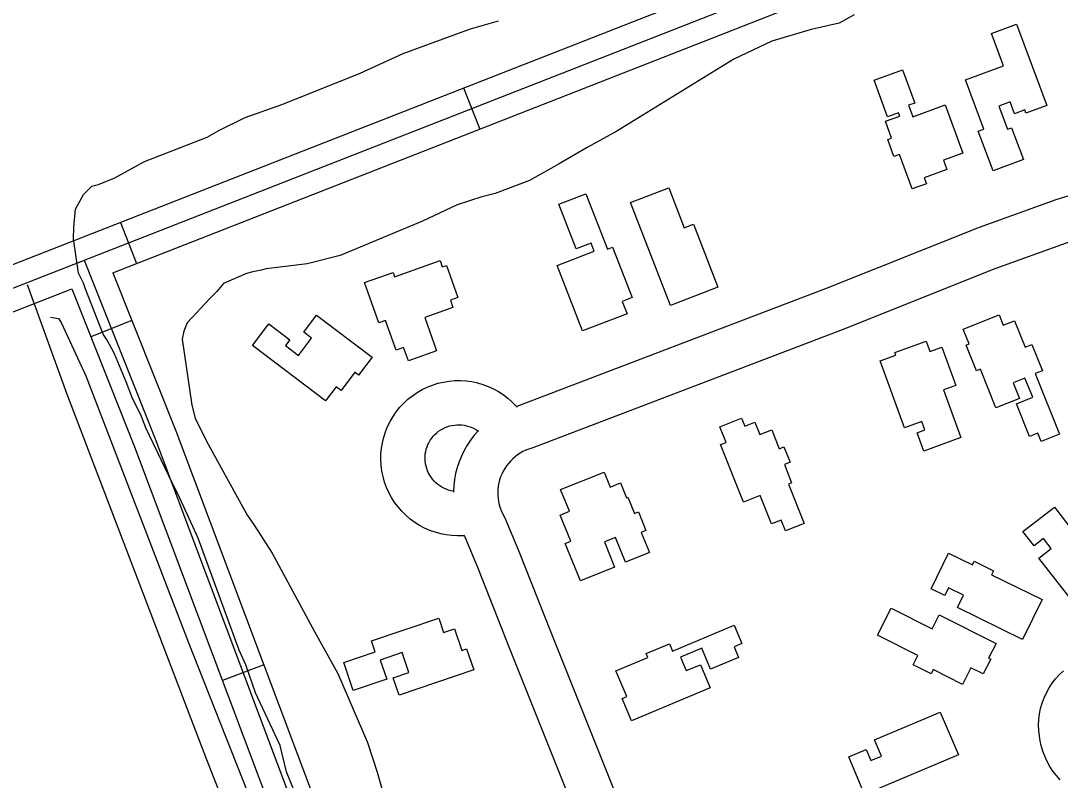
# Model space of a CAD drawing. Extents: x 3329297 to 3367176, y 649250 to 674653.
# Drawn here: x 3348430 to 3349135, y 671324 to 671839 of the extents above; entities that cross this region are included whole.
import ezdxf

# ---------------------------------------------------------------- set-up
doc = ezdxf.new("R2010")
doc.units = 0
for name, color, linetype in [('V-BLDG-OTLN', 7, 'Continuous'), ('V-DTCH-CNTR', 7, 'Continuous'), ('V-ROAD-CNTR', 7, 'Continuous'), ('V-SITE-VEGE', 7, 'Continuous'), ('V-TOPO-SHOR', 7, 'Continuous')]:
    doc.layers.add(name, color=color, linetype=linetype)

msp = doc.modelspace()

# ---------------------------------------------------------------- linework, layer by layer
at = {"layer": 'V-BLDG-OTLN'}
for points in [[(3349105.68, 671836.93), (3349126.27, 671781.73), (3349112, 671776.41), (3349111.14, 671778.73), (3349104.28, 671776.17), (3349101.27, 671784.23), (3349093.51, 671781.34), (3349099.4, 671765.56), (3349102.27, 671766.63), (3349110.27, 671745.16), (3349089.65, 671737.47), (3349079.66, 671764.29), (3349083.48, 671765.71), (3349071.04, 671799.09), (3349096.85, 671808.72), (3349088.69, 671830.6)], [(3349057.21, 671782.08), (3349069.11, 671749.42), (3349056.08, 671744.68), (3349058.38, 671738.33), (3349042.92, 671732.7), (3349044.43, 671728.55), (3349034.82, 671725.06), (3349026.26, 671748.56), (3349022.44, 671747.17), (3349018.23, 671758.71), (3349020.84, 671759.66), (3349016.71, 671770.99), (3349026.48, 671774.55), (3349025.64, 671776.85), (3349018.05, 671774.08), (3349009.03, 671798.85), (3349028.35, 671805.89), (3349036.54, 671783.39), (3349032.39, 671781.88), (3349035.23, 671774.08)], [(3348870.77, 671645.88), (3348843.77, 671715.81), (3348869.78, 671725.85), (3348880.25, 671698.73), (3348886.48, 671701.14), (3348903, 671658.33)], [(3348813.44, 671721.84), (3348828.08, 671684.12), (3348831.52, 671685.45), (3348844.78, 671651.3), (3348838.15, 671648.73), (3348841.37, 671640.41), (3348811.24, 671628.71), (3348794.04, 671673.01), (3348819.16, 671682.76), (3348816.99, 671688.35), (3348806.91, 671684.44), (3348795.15, 671714.74)], [(3348683.69, 671665.53), (3348714.52, 671676.51), (3348716.08, 671672.11), (3348718.93, 671673.12), (3348726.68, 671651.36), (3348721.54, 671649.53), (3348723.31, 671644.55), (3348704.17, 671637.74), (3348712.21, 671615.14), (3348693.06, 671608.33), (3348689.83, 671617.4), (3348684.67, 671615.57), (3348677.47, 671635.78), (3348672.97, 671634.18), (3348663.25, 671661.48), (3348682.67, 671668.4)], [(3348630.77, 671639.42), (3348668.42, 671610.85), (3348659.25, 671598.76), (3348656.74, 671600.66), (3348647.36, 671588.3), (3348644.04, 671590.82), (3348636.73, 671581.19), (3348587.25, 671618.74), (3348598.39, 671633.43), (3348612.54, 671622.69), (3348609.64, 671618.86), (3348618.5, 671612.13), (3348627.42, 671623.88), (3348622.06, 671627.94)], [(3349091.59, 671576.52), (3349081.06, 671602.74), (3349078.38, 671601.67), (3349071.38, 671619.1), (3349073.49, 671619.95), (3349069.52, 671629.84), (3349093.78, 671639.58), (3349096.6, 671632.54), (3349104.19, 671635.58), (3349111.38, 671617.67), (3349116.08, 671619.56), (3349123.24, 671601.71), (3349118.28, 671599.73), (3349134.81, 671558.54), (3349122.33, 671553.54), (3349120.03, 671559.27), (3349114.42, 671557.02), (3349105.53, 671579.19), (3349116.59, 671583.63), (3349111.35, 671596.69), (3349103.32, 671593.46), (3349107.53, 671582.92)], [(3349029.5, 671562.84), (3349013.03, 671608.39), (3349023.7, 671612.24), (3349023.08, 671613.98), (3349044.33, 671621.66), (3349046.87, 671614.65), (3349055.04, 671617.6), (3349064.41, 671591.69), (3349056.12, 671588.69), (3349067.85, 671556.25), (3349042.62, 671547.13), (3349038.1, 671559.6), (3349043.39, 671561.51), (3349041.35, 671567.13)], [(3348920.45, 671512.47), (3348904.89, 671551.58), (3348908.54, 671553.03), (3348904.31, 671563.64), (3348919.15, 671569.55), (3348921.35, 671564), (3348928.09, 671566.69), (3348931.41, 671558.36), (3348939.58, 671561.61), (3348944.69, 671548.76), (3348947.86, 671550.03), (3348952.03, 671539.56), (3348948.14, 671538.01), (3348953.06, 671525.66), (3348950.83, 671524.78), (3348961.48, 671498.02), (3348948.79, 671492.96), (3348945.86, 671500.34), (3348939.43, 671497.78), (3348931.79, 671516.98)], [(3348796.33, 671520.97), (3348825.78, 671532.87), (3348829.88, 671522.73), (3348836.85, 671525.54), (3348840.92, 671515.47), (3348841.98, 671515.9), (3348846.45, 671504.84), (3348849.08, 671505.91), (3348854.19, 671493.25), (3348851.05, 671491.98), (3348856.56, 671478.35), (3348840.28, 671471.77), (3348833.54, 671488.44), (3348826.1, 671485.43), (3348832.97, 671468.42), (3348809.71, 671459.03), (3348799.45, 671484.42), (3348803.2, 671485.94), (3348796, 671503.73), (3348802.28, 671506.27)], [(3349149.35, 671437.88), (3349120.76, 671474.53), (3349129.11, 671481.04), (3349123.9, 671487.73), (3349117.59, 671482.8), (3349109.99, 671492.54), (3349131.28, 671509.16), (3349143.46, 671493.53), (3349146.59, 671495.97), (3349153.66, 671486.91), (3349150.82, 671484.7), (3349172.96, 671456.31)], [(3349109.63, 671419.32), (3349065.58, 671441.01), (3349069.67, 671449.31), (3349059.48, 671454.33), (3349056.91, 671449.12), (3349047.69, 671453.66), (3349059.54, 671477.74), (3349075.66, 671469.81), (3349076.91, 671472.36), (3349090, 671465.92), (3349088.65, 671463.17), (3349122.91, 671446.31)], [(3349038.63, 671408.43), (3349011.32, 671422.15), (3349020.52, 671440.47), (3349048.36, 671426.49), (3349053.14, 671436), (3349091.72, 671416.62), (3349086.68, 671406.58), (3349088.09, 671405.87), (3349083.05, 671395.83), (3349074.59, 671400.08), (3349068.93, 671388.8), (3349049.03, 671398.79), (3349047.62, 671395.98), (3349035.45, 671402.09)], [(3348668.07, 671418.22), (3348713.61, 671433.77), (3348716.97, 671423.95), (3348724.38, 671426.47), (3348729.36, 671411.87), (3348732.58, 671412.97), (3348737.46, 671398.69), (3348686.73, 671381.38), (3348682.7, 671393.19), (3348693.38, 671396.84), (3348688.76, 671410.38), (3348673.88, 671405.3), (3348678.34, 671392.25), (3348655.71, 671384.52), (3348649.22, 671403.52), (3348670.6, 671410.82)], [(3348897.69, 671386.54), (3348844.32, 671364.11), (3348838.02, 671379.1), (3348841.27, 671380.46), (3348833.88, 671398.05), (3348855.46, 671407.12), (3348854.4, 671409.63), (3348870.2, 671416.27), (3348872.27, 671411.34), (3348914.08, 671428.91), (3348919.3, 671416.47), (3348914.09, 671414.28), (3348917.1, 671407.13), (3348898.08, 671399.13), (3348892.13, 671413.29), (3348877.67, 671407.22), (3348881.51, 671398.09), (3348891.14, 671402.14)], [(3349066.14, 671341.05), (3349002.57, 671314.13), (3348991.79, 671339.59), (3349003.6, 671344.59), (3349006.8, 671337.04), (3349013.95, 671340.06), (3349009.3, 671351.03), (3349053.92, 671369.92)]]:
    msp.add_lwpolyline(points, close=True, dxfattribs=at)
at = {"layer": 'V-DTCH-CNTR'}
msp.add_lwpolyline([(3349232.61, 669707.41), (3349206.07, 669700.39), (3349197.23, 669701.29), (3349190.16, 669707.49), (3349173.44, 669752.62), (3349078.37, 669992.44), (3348949.84, 670310.15), (3348852.14, 670560.59), (3348781.35, 670749.23), (3348713.09, 670932.25), (3348650.61, 671097.74), (3348556.42, 671337.56), (3348461.37, 671586.22), (3348434.65, 671659.96)], dxfattribs=at)
at = {"layer": 'V-ROAD-CNTR'}
for p, q in [((3347897.02, 671466.91), (3349233.99, 671991.01)), ((3348730.51, 671793.65), (3348741.46, 671765.72)), ((3348497.76, 671702.4), (3348508.71, 671674.47)), ((3348505.54, 671635.72), (3348477.67, 671624.64)), ((3348594.99, 671401.97), (3348566.9, 671391.42))]:
    msp.add_line(p, q, dxfattribs=at)
for points in [[(3341478.72, 668921.12), (3342192.12, 669201.29), (3342356.2, 669268.63), (3343000.42, 669522.25), (3344144.59, 669974.95), (3344859.29, 670257.51), (3345736.7, 670599.98), (3346977.72, 671089.41), (3347844, 671430.02), (3349239.46, 671977.05)], [(3348492.64, 671668.18), (3349244.94, 671963.08)], [(3349628.86, 671903.06), (3349542.48, 671869.22), (3349327.84, 671784.52), (3349245.7, 671753.78), (3349198.21, 671738.04), (3349132.37, 671717.71), (3349080.33, 671698.98), (3348976.37, 671657.43), (3348767.66, 671577.74), (3348766.09, 671577.24)], [(3349141.88, 671689.25), (3349090.98, 671670.93), (3348987.29, 671629.49), (3348777.58, 671549.41), (3348774.66, 671548.48), (3348772.68, 671547.7), (3348770.76, 671546.79), (3348768.9, 671545.74), (3348767.11, 671544.58), (3348765.42, 671543.3), (3348763.81, 671541.9), (3348762.29, 671540.4), (3348760.89, 671538.8), (3348759.59, 671537.11), (3348758.41, 671535.34), (3348757.35, 671533.5), (3348756.42, 671531.58), (3348755.62, 671529.61), (3348754.96, 671527.58), (3348754.43, 671525.51), (3348754.05, 671523.42), (3348753.8, 671521.3), (3348753.7, 671519.17), (3348753.75, 671517.05), (3348753.93, 671514.93), (3348754.26, 671512.83), (3348754.74, 671510.74), (3348755.34, 671508.7), (3348756.09, 671506.71), (3348756.97, 671504.76), (3348758.58, 671501.78), (3348767.74, 671479.67), (3348789.6, 671424.22), (3348861.97, 671243.23)], [(3348473.14, 671676.64), (3348521.3, 671555.47), (3348828.14, 670738.71), (3348972.43, 670376.24), (3349344.97, 669413.9), (3349534.61, 668937.08)], [(3348492.64, 671668.18), (3348535.29, 671560.88), (3348842.13, 670744.12), (3348986.4, 670381.72), (3349358.94, 669419.38), (3349548.55, 668942.62)], [(3346506.62, 670887.5), (3346983.21, 671075.45), (3347849.49, 671416.05), (3348464.71, 671657.23)], [(3348464.71, 671657.23), (3348507.3, 671550.06), (3348814.15, 670733.3), (3348958.47, 670370.75), (3349331.01, 669408.42), (3349520.67, 668931.54)], [(3348731.04, 671489.73), (3348730.36, 671489.67), (3348726.49, 671489.57), (3348722.63, 671489.75), (3348718.79, 671490.22), (3348714.99, 671490.97), (3348711.27, 671492), (3348707.62, 671493.29), (3348704.08, 671494.85), (3348700.66, 671496.67), (3348697.39, 671498.73), (3348694.27, 671501.02), (3348691.34, 671503.54), (3348688.6, 671506.26), (3348686.06, 671509.18), (3348683.74, 671512.28), (3348681.65, 671515.54), (3348679.82, 671518.94), (3348678.23, 671522.46), (3348676.91, 671526.1), (3348675.86, 671529.82), (3348675.08, 671533.61), (3348674.58, 671537.44), (3348674.37, 671541.3), (3348674.44, 671545.17), (3348674.79, 671549.02), (3348675.42, 671552.84), (3348676.33, 671556.6), (3348677.52, 671560.28), (3348678.97, 671563.86), (3348680.68, 671567.33), (3348682.64, 671570.67), (3348684.83, 671573.85), (3348687.26, 671576.86), (3348689.9, 671579.69), (3348692.74, 671582.31), (3348695.77, 671584.72), (3348698.96, 671586.91), (3348702.3, 671588.84), (3348705.78, 671590.54), (3348709.38, 671591.97), (3348713.06, 671593.13), (3348716.83, 671594.03), (3348720.65, 671594.64), (3348724.49, 671594.97), (3348728.36, 671595.02), (3348732.23, 671594.78), (3348736.06, 671594.26), (3348739.84, 671593.47), (3348743.56, 671592.39), (3348747.19, 671591.05), (3348750.7, 671589.45), (3348754.09, 671587.59), (3348757.35, 671585.49), (3348760.43, 671583.16), (3348763.33, 671580.61), (3348766.05, 671577.84), (3348766.84, 671576.9)], [(3348724.03, 671519.81), (3348723.52, 671519.87), (3348721.88, 671520.19), (3348720.28, 671520.63), (3348718.7, 671521.19), (3348717.18, 671521.86), (3348715.71, 671522.65), (3348714.3, 671523.53), (3348712.96, 671524.52), (3348711.69, 671525.6), (3348710.51, 671526.78), (3348709.42, 671528.04), (3348708.42, 671529.37), (3348707.52, 671530.77), (3348706.73, 671532.24), (3348706.05, 671533.76), (3348705.48, 671535.32), (3348705.02, 671536.93), (3348704.69, 671538.56), (3348704.47, 671540.21), (3348704.38, 671541.87), (3348704.41, 671543.54), (3348704.56, 671545.2), (3348704.84, 671546.84), (3348705.23, 671548.46), (3348705.74, 671550.04), (3348706.36, 671551.59), (3348707.1, 671553.09), (3348707.94, 671554.52), (3348708.89, 671555.89), (3348709.93, 671557.19), (3348711.07, 671558.4), (3348712.29, 671559.54), (3348713.59, 671560.57), (3348714.97, 671561.51), (3348716.41, 671562.35), (3348717.91, 671563.08), (3348719.46, 671563.69), (3348721.05, 671564.2), (3348722.66, 671564.58), (3348724.31, 671564.84), (3348725.98, 671564.99), (3348727.64, 671565.01), (3348729.3, 671564.91), (3348730.95, 671564.68), (3348732.58, 671564.34), (3348734.18, 671563.88), (3348735.74, 671563.3), (3348737.26, 671562.61), (3348738.73, 671561.8), (3348740.12, 671560.9), (3348740.52, 671560.6)], [(3348740.66, 671561.2), (3348740.45, 671560.99), (3348737.7, 671557.87), (3348735.18, 671554.58), (3348732.87, 671551.12), (3348730.8, 671547.51), (3348728.99, 671543.77), (3348727.43, 671539.92), (3348726.14, 671535.97), (3348725.11, 671531.94), (3348724.36, 671527.85), (3348723.88, 671523.73), (3348723.69, 671519.57), (3348723.69, 671519.29)], [(3348730.71, 671490.26), (3348731.44, 671488.9), (3348739.93, 671468.42), (3348761.72, 671413.15), (3348834.12, 671232.08), (3348907.32, 671049.45), (3348933.14, 670979.62)], [(3349135.25, 671324.07), (3349132.66, 671326.9), (3349130.3, 671329.91), (3349128.18, 671333.1), (3349126.32, 671336.45), (3349124.72, 671339.93), (3349123.4, 671343.52), (3349122.37, 671347.2), (3349121.73, 671350.46), (3349121.12, 671353.68), (3349120.71, 671357.44), (3349120.6, 671361.22), (3349120.77, 671364.99), (3349121.23, 671368.74), (3349121.97, 671372.45), (3349123, 671376.09), (3349124.31, 671379.63), (3349125.88, 671383.07), (3349127.71, 671386.38), (3349129.79, 671389.53), (3349132.1, 671392.52), (3349134.64, 671395.32), (3349137.39, 671397.92)]]:
    msp.add_lwpolyline(points, dxfattribs=at)
at = {"layer": 'V-SITE-VEGE'}
for p, q in [((3348735.31, 671833.69), (3348754.3, 671839.23)), ((3348985.39, 671837.7), (3348966.4, 671833.27)), ((3348995.45, 671843.26), (3348985.39, 671837.7)), ((3348707.39, 671823.69), (3348735.31, 671833.69)), ((3348966.4, 671833.27), (3348939.6, 671825.5)), ((3348689.51, 671817.03), (3348707.39, 671823.69)), ((3348939.6, 671825.5), (3348913.9, 671813.27)), ((3348660.46, 671803.68), (3348689.51, 671817.03)), ((3348913.9, 671813.27), (3348834.54, 671764.29)), ((3348607.95, 671782.57), (3348660.46, 671803.68)), ((3348582.26, 671773.68), (3348607.95, 671782.57)), ((3348564.38, 671764.78), (3348582.26, 671773.68)), ((3348514.11, 671743.66), (3348556.56, 671760.33)), ((3348556.56, 671760.33), (3348564.38, 671764.78)), ((3348834.54, 671764.29), (3348814.43, 671753.17)), ((3348814.43, 671753.17), (3348795.43, 671742.04)), ((3348493.99, 671732.54), (3348514.11, 671743.66)), ((3348795.43, 671742.04), (3348775.32, 671730.91)), ((3348482.82, 671728.09), (3348493.99, 671732.54)), ((3348775.32, 671730.91), (3348751.86, 671722.02)), ((3348472.76, 671721.41), (3348478.35, 671726.98)), ((3348478.35, 671726.98), (3348482.82, 671728.09)), ((3348467.16, 671711.37), (3348472.76, 671721.41)), ((3348742.92, 671719.8), (3348726.17, 671714.25)), ((3348751.86, 671722.02), (3348742.92, 671719.8)), ((3348466.02, 671699.1), (3348467.16, 671711.37)), ((3348726.17, 671714.25), (3348702.7, 671703.13)), ((3348702.7, 671703.13), (3348646.84, 671679.79)), ((3348466, 671691.28), (3348466.02, 671699.1)), ((3348469.31, 671667.83), (3348466, 671691.28)), ((3348624.5, 671674.25), (3348596.59, 671670.95)), ((3348646.84, 671679.79), (3348624.5, 671674.25)), ((3348472.65, 671661.13), (3348469.31, 671667.83)), ((3348583.18, 671667.62), (3348567.54, 671660.95)), ((3348587.65, 671668.73), (3348583.18, 671667.62)), ((3348593.23, 671669.84), (3348587.65, 671668.73)), ((3348596.59, 671670.95), (3348593.23, 671669.84)), ((3348473.76, 671657.78), (3348472.65, 671661.13)), ((3348567.54, 671660.95), (3348563.07, 671655.38)), ((3348485.98, 671626.49), (3348473.76, 671657.78)), ((3348563.07, 671655.38), (3348558.59, 671650.92)), ((3348558.59, 671650.92), (3348542.93, 671634.21)), ((3348542.93, 671634.21), (3348540.69, 671628.63)), ((3348488.21, 671623.14), (3348485.98, 671626.49)), ((3348540.69, 671628.63), (3348539.56, 671623.05)), ((3348491.55, 671617.55), (3348488.21, 671623.14)), ((3348539.56, 671623.05), (3348546.18, 671578.38)), ((3348493.77, 671613.08), (3348491.55, 671617.55)), ((3348501.55, 671594.09), (3348493.77, 671613.08)), ((3348506, 671582.92), (3348501.55, 671594.09)), ((3348511.56, 671571.75), (3348506, 671582.92)), ((3348546.18, 671578.38), (3348548.4, 671569.45)), ((3348514.89, 671562.81), (3348511.56, 671571.75)), ((3348548.4, 671569.45), (3348556.18, 671553.8)), ((3348530.46, 671530.41), (3348514.89, 671562.81)), ((3348556.18, 671553.8), (3348580.66, 671509.1)), ((3348538.25, 671514.76), (3348530.46, 671530.41)), ((3348550.48, 671487.95), (3348538.25, 671514.76)), ((3348580.66, 671509.1), (3348584, 671503.51)), ((3348584, 671503.51), (3348588.46, 671496.81)), ((3348588.46, 671496.81), (3348600.7, 671477.81)), ((3348578.25, 671411.98), (3348550.48, 671487.95)), ((3348600.7, 671477.81), (3348629.63, 671424.17)), ((3348629.63, 671424.17), (3348645.21, 671396.23)), ((3348582.7, 671401.93), (3348578.25, 671411.98)), ((3348589.36, 671382.94), (3348582.7, 671401.93)), ((3348645.21, 671396.23), (3348665.22, 671349.31)), ((3348606.04, 671347.18), (3348589.36, 671382.94)), ((3348610.48, 671329.31), (3348606.04, 671347.18)), ((3348665.22, 671349.31), (3348671.88, 671329.2)), ((3348620.48, 671304.73), (3348610.48, 671329.31)), ((3348671.88, 671329.2), (3348679.64, 671302.39))]:
    msp.add_line(p, q, dxfattribs=at)
at = {"layer": 'V-TOPO-SHOR'}
msp.add_lwpolyline([(3348450.39, 671638.04), (3348455.69, 671637.15), (3348457.46, 671634.49), (3348474.19, 671598.2), (3348543.73, 671417.68), (3348623.83, 671215.02), (3348699.51, 671013.26), (3348791.04, 670767.25)], dxfattribs=at)

doc.saveas('drawing.dxf')
